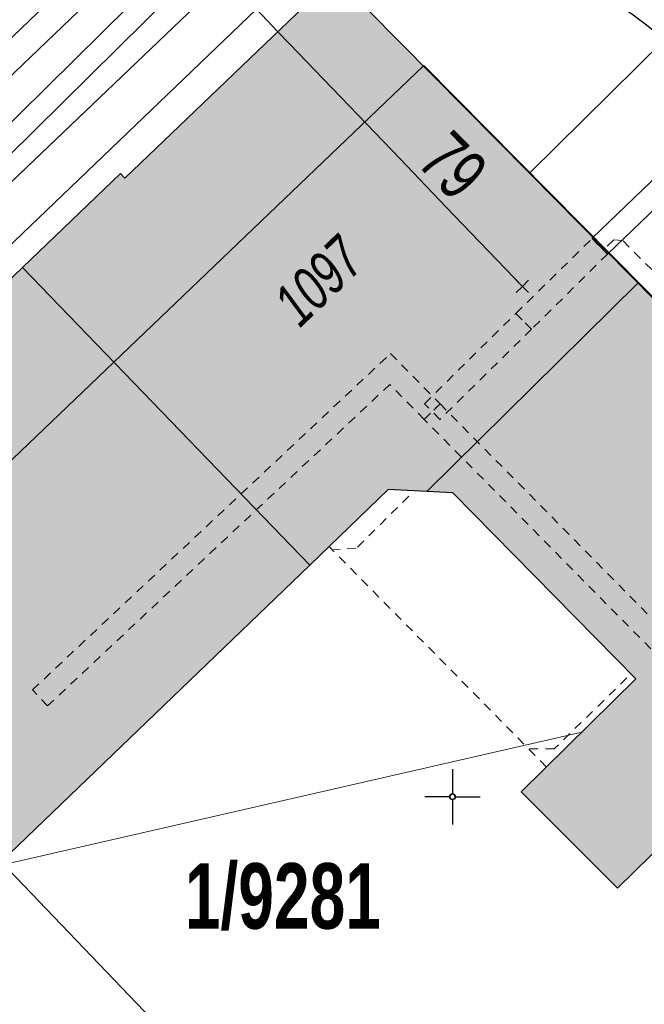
# Model space of a CAD drawing. Header units: metres. Extents: x 2695560 to 2696939, y 1260491 to 1262050.
# Tile 384 of 656: x 2695841 to 2695855, y 1261095 to 1261117. Entities that reach past the tile are written whole.
import ezdxf

# ---------------------------------------------------------------- set-up
doc = ezdxf.new("R2010")
doc.units = ezdxf.units.M
doc.linetypes.add('AUSGEZOGEN', pattern=[0])
doc.linetypes.add('VERDECKT2_S2', pattern=[0.36, 0.2, -0.16])
for name, color, linetype in [('XR$1$AV_Gebäudeflächen (BB)', 7, 'AUSGEZOGEN'), ('XR$1$AV_Grundstück-Nr.', 7, 'AUSGEZOGEN'), ('XR$1$AV_Haus-Nr.', 7, 'AUSGEZOGEN'), ('XR$1$AV_Koordinatennetzpunkte', 7, 'AUSGEZOGEN'), ('XR$1$AV_Linien (BB)', 7, 'AUSGEZOGEN'), ('XR$1$AV_Linien (EO)', 7, 'AUSGEZOGEN'), ('XR$1$AV_Versicherung-Nr.', 7, 'AUSGEZOGEN'), ('XR$1$Liegenschaftsgrenzen', 7, 'AUSGEZOGEN'), ('XR$1$RP_Abstandslinie', 7, 'AUSGEZOGEN')]:
    doc.layers.add(name, color=color, linetype=linetype)
for name, color, linetype, lineweight in [('XR$2$ABW-Linie-R-ungenau', 4, 'VERDECKT2_S2', 18), ('XR$2$ELE-LinieFlaeche-genau', 1, 'AUSGEZOGEN', 18), ('XR$2$ELE-LinieFlaeche-ungenau', 1, 'VERDECKT2_S2', 18), ('XR$2$GAS-Linie-genau', 12, 'AUSGEZOGEN', 18), ('XR$2$KOM-Linie-U-genau', 91, 'AUSGEZOGEN', 18), ('XR$2$KOM-Punkt-U', 91, 'AUSGEZOGEN', 18), ('XR$2$WAS-Linie-genau', 5, 'AUSGEZOGEN', 18)]:
    doc.layers.add(name, color=color, linetype=linetype, lineweight=lineweight)
doc.styles.add('ARIAL', font='arial.ttf')

# ---------------------------------------------------------------- blocks, each defined once
blk = doc.blocks.new('COMPLEXOBJECT_367')
at = {"layer": 'XR$1$AV_Linien (BB)', "color": 7, "linetype": 'AUSGEZOGEN', "transparency": 33554687}
blk.add_lwpolyline([(5825.81, 11100.368), (5829.01, 11103.43), (5844.17, 11117.904)], dxfattribs=at)
blk.add_arc((5848.516, 11113.198), 6.406, 82.0159, 132.7271, dxfattribs=at)
blk = doc.blocks.new('COMPLEXOBJECT_637')
at = {"layer": 'XR$1$AV_Linien (BB)', "color": 7, "linetype": 'AUSGEZOGEN', "transparency": 33554687}
blk.add_arc((5868.33, 11085.882), 42.959, 129.2256, 133.414, dxfattribs=at)
blk = doc.blocks.new('COMPLEXOBJECT_1353')
at = {"layer": 'XR$1$Liegenschaftsgrenzen', "color": 7, "linetype": 'AUSGEZOGEN', "transparency": 33554687}
blk.add_line((5844.17, 11117.904), (5829.01, 11103.43), dxfattribs=at)
blk.add_arc((5848.516, 11113.198), 6.406, 82.0159, 132.7271, dxfattribs=at)
blk = doc.blocks.new('COMPLEXOBJECT_1357')
at = {"layer": 'XR$1$Liegenschaftsgrenzen', "color": 7, "linetype": 'AUSGEZOGEN', "transparency": 33554687}
blk.add_lwpolyline([(5866.13, 11106.01), (5857.43, 11114.8), (5856.66, 11115.58), (5854.797, 11117.151)], dxfattribs=at)
blk.add_arc((5848.146, 11109.427), 10.193, 49.2664, 82.8974, dxfattribs=at)
blk = doc.blocks.new('BAV2041')
at = {"color": 7, "transparency": 33554687}
for p, q in [((0, 0.5), (0, 0.05)), ((-0.05, 0), (-0.5, 0)), ((0.05, 0), (0.5, 0)), ((0, -0.05), (0, -0.5))]:
    blk.add_line(p, q, dxfattribs=at)
blk.add_circle((0, 0), 0.05, dxfattribs=at)
for start, end in [(90, 270), (270, 90)]:
    blk.add_arc((0, 0), 0.05, start, end, dxfattribs=at)
blk = doc.blocks.new('KOM-UNBEKANNT-U')
at = {"layer": 'XR$2$KOM-Punkt-U', "linetype": 'AUSGEZOGEN', "lineweight": 20, "transparency": 33554687}
for p, q in [((0, 0, 2500), (-141, 141, 2500)), ((-141, -141, 2500), (0, 0, 2500)), ((0, 0, 2500), (141, 141, 2500)), ((141, -141, 2500), (0, 0, 2500))]:
    blk.add_line(p, q, dxfattribs=at)

msp = doc.modelspace()

# ---------------------------------------------------------------- hatches: boundary and pattern name
at = {"layer": 'XR$1$AV_Gebäudeflächen (BB)', "true_color": 0xd2d2d2, "transparency": 33554687}
for points in [[(2695847.738, 1261105.059), (2695849.515, 1261106.769), (2695850.98, 1261106.696), (2695855.118, 1261102.484), (2695852.522, 1261099.922), (2695854.703, 1261097.741), (2695861.818, 1261104.711), (2695852.711, 1261113.939), (2695848.314, 1261118.394), (2695843.551, 1261113.826), (2695843.45, 1261113.931), (2695841.236, 1261111.804)], [(2695841.236, 1261111.804), (2695839.029, 1261109.685), (2695839.127, 1261109.583), (2695834.352, 1261105.003), (2695840.747, 1261098.335), (2695847.738, 1261105.059)]]:
    msp.add_hatch(color=254, dxfattribs=at).paths.add_polyline_path(points)

# ---------------------------------------------------------------- linework, layer by layer
at = {"layer": 'XR$1$AV_Linien (BB)', "color": 7, "linetype": 'AUSGEZOGEN', "transparency": 33554687}
for p, q in [((2695855.767, 1261116.961), (2695852.711, 1261113.939)), ((2695847.738, 1261105.059), (2695841.236, 1261111.804)), ((2695847.738, 1261105.059), (2695840.747, 1261098.335)), ((2695840.747, 1261098.335), (2695845.534, 1261093.343))]:
    msp.add_line(p, q, dxfattribs=at)
for points in [[(2695841.236, 1261111.804), (2695843.45, 1261113.931), (2695843.551, 1261113.826), (2695848.314, 1261118.394), (2695852.711, 1261113.939)], [(2695852.711, 1261113.939), (2695861.818, 1261104.711), (2695854.703, 1261097.741), (2695852.522, 1261099.922), (2695855.118, 1261102.484), (2695850.98, 1261106.696), (2695849.515, 1261106.769), (2695847.738, 1261105.059)], [(2695840.747, 1261098.335), (2695834.352, 1261105.003), (2695839.127, 1261109.583), (2695839.029, 1261109.685), (2695841.236, 1261111.804)]]:
    msp.add_lwpolyline(points, dxfattribs=at)
msp.add_arc((2695849.116, 1261109.237), 10.193, 49.2664, 82.8974, dxfattribs=at)
at = {"layer": 'XR$1$AV_Linien (EO)', "color": 7, "linetype": 'AUSGEZOGEN', "transparency": 33554687}
msp.add_line((2695850.385, 1261106.726), (2695855.17, 1261111.447), dxfattribs=at)
at = {"layer": 'XR$1$RP_Abstandslinie', "color": 7, "linetype": 'AUSGEZOGEN', "transparency": 33554687}
for points in [[(2695815.92, 1261083.45), (2695852.53, 1261047.34), (2695889.71, 1261010.67), (2695915.9, 1260984.83), (2695942.7, 1260958.39), (2695972.35, 1260992.97), (2695942.13, 1261023.53), (2695912.25, 1261053.75), (2695881.66, 1261084.69), (2695850.32, 1261116.38)], [(2695850.32, 1261116.38), (2695835.39, 1261102.09), (2695815.92, 1261083.45)]]:
    msp.add_lwpolyline(points, dxfattribs=at)
at = {"layer": 'XR$2$ABW-Linie-R-ungenau', "linetype": 'VERDECKT2_S2', "transparency": 33554687}
msp.add_line((2695853.094, 1261100.49), (2695848.177, 1261105.477), dxfattribs=at)
for points in [[(2695861.687, 1261104.405), (2695862.099, 1261104.817), (2695862.108, 1261105.14), (2695854.823, 1261112.412), (2695854.62, 1261112.426), (2695854.417, 1261112.233)], [(2695849.981, 1261106.621), (2695848.787, 1261105.435), (2695848.263, 1261105.405)], [(2695854.915, 1261102.501), (2695853.272, 1261100.892), (2695852.704, 1261100.892)]]:
    msp.add_lwpolyline(points, dxfattribs=at)
at = {"layer": 'XR$2$ELE-LinieFlaeche-genau', "linetype": 'AUSGEZOGEN', "transparency": 33554687}
for points in [[(2695836.146, 1261110.323), (2695844.282, 1261118.367), (2695844.634, 1261118.011), (2695836.498, 1261109.967), (2695836.146, 1261110.323)], [(2695854.133, 1261112.463), (2695857.346, 1261115.552), (2695857.692, 1261115.192), (2695854.479, 1261112.103), (2695854.133, 1261112.463)]]:
    msp.add_lwpolyline(points, close=True, dxfattribs=at)
at = {"layer": 'XR$2$ELE-LinieFlaeche-ungenau', "linetype": 'VERDECKT2_S2', "transparency": 33554687}
for points in [[(2695852.405, 1261110.759), (2695854.13, 1261112.461), (2695854.482, 1261112.105), (2695852.757, 1261110.403), (2695852.405, 1261110.759)], [(2695850.333, 1261108.715), (2695852.405, 1261110.759), (2695852.757, 1261110.403), (2695850.685, 1261108.359), (2695850.333, 1261108.715)], [(2695841.458, 1261102.231), (2695849.565, 1261109.85), (2695850.687, 1261108.713), (2695850.331, 1261108.361), (2695849.551, 1261109.152), (2695841.8, 1261101.867), (2695841.458, 1261102.231)], [(2695856.476, 1261102.134), (2695850.331, 1261108.361), (2695850.687, 1261108.713), (2695856.832, 1261102.486), (2695856.476, 1261102.134)]]:
    msp.add_lwpolyline(points, close=True, dxfattribs=at)
at = {"layer": 'XR$2$GAS-Linie-genau', "linetype": 'AUSGEZOGEN', "transparency": 33554687}
msp.add_lwpolyline([(2695819.242, 1261095.322), (2695846.824, 1261121.765), (2695848.554, 1261123.432)], dxfattribs=at)
at = {"layer": 'XR$2$KOM-Linie-U-genau', "linetype": 'AUSGEZOGEN', "transparency": 33554687}
for p, q in [((2695846.531, 1261117.652), (2695825.412, 1261097.407)), ((2695846.531, 1261117.652), (2695847.014, 1261117.145)), ((2695847.014, 1261117.145), (2695847.278, 1261116.87)), ((2695847.278, 1261116.87), (2695849.784, 1261114.26)), ((2695840.549, 1261098.213), (2695853.865, 1261101.264))]:
    msp.add_line(p, q, dxfattribs=at)
msp.add_lwpolyline([(2695849.784, 1261114.26), (2695850.822, 1261113.178), (2695852.552, 1261111.373)], dxfattribs=at)
at = {"layer": 'XR$2$WAS-Linie-genau', "linetype": 'AUSGEZOGEN', "transparency": 33554687}
msp.add_lwpolyline([(2695818.501, 1261095.443), (2695846.363, 1261122.177), (2695848.151, 1261123.977)], dxfattribs=at)

# ---------------------------------------------------------------- block references
at = {"layer": 'XR$1$AV_Koordinatennetzpunkte', "color": 7, "linetype": 'AUSGEZOGEN', "lineweight": -3, "transparency": 33554687, "xscale": 1.25, "yscale": 1.25}
msp.add_blockref('BAV2041', (2695850.97, 1261099.81), dxfattribs=at)
at = {"layer": 'XR$1$AV_Linien (BB)', "color": 7, "linetype": 'AUSGEZOGEN', "lineweight": -3, "transparency": 33554687}
for name in ['COMPLEXOBJECT_637', 'COMPLEXOBJECT_367']:
    msp.add_blockref(name, (2690000.97, 1249999.81), dxfattribs=at)
at = {"layer": 'XR$1$Liegenschaftsgrenzen', "color": 7, "linetype": 'AUSGEZOGEN', "lineweight": -3, "transparency": 33554687}
for name in ['COMPLEXOBJECT_1353', 'COMPLEXOBJECT_1357']:
    msp.add_blockref(name, (2690000.97, 1249999.81), dxfattribs=at)
at = {"layer": 'XR$2$KOM-Punkt-U', "color": 91, "linetype": 'AUSGEZOGEN', "lineweight": 18, "transparency": 33554687, "xscale": 0.001, "yscale": 0.001, "zscale": 0.001}
msp.add_blockref('KOM-UNBEKANNT-U', (2695852.552, 1261111.373), dxfattribs=at)

# ---------------------------------------------------------------- texts
at = {"layer": 'XR$1$AV_Grundstück-Nr.', "color": 7, "transparency": 33554687, "insert": (2695847.128, 1261097.541), "char_height": 1.48491, "width": 4.97324, "attachment_point": 5, "style": 'ARIAL'}
msp.add_mtext('\\A1;{\\fArial|i0|b1;\\H1.484908;\\W0.700000;\\C7;1/9281}\\P', dxfattribs=at)
at = {"layer": 'XR$1$AV_Haus-Nr.', "color": 7, "transparency": 33554687, "insert": (2695851.4, 1261114.522), "char_height": 1.1621, "width": 1.68109, "attachment_point": 2, "rotation": 314.6229, "style": 'ARIAL'}
msp.add_mtext('\\W0.70;79', dxfattribs=at)
at = {"layer": 'XR$1$AV_Versicherung-Nr.', "color": 7, "transparency": 33554687, "insert": (2695847.941, 1261111.494), "char_height": 0.96842, "width": 2.45636, "attachment_point": 5, "rotation": 43.8876, "style": 'ARIAL'}
msp.add_mtext('\\A1;{\\fArial|i1|b0;\\H0.968418;\\W0.700000;\\C7;1097}\\P', dxfattribs=at)

doc.saveas('drawing.dxf')
